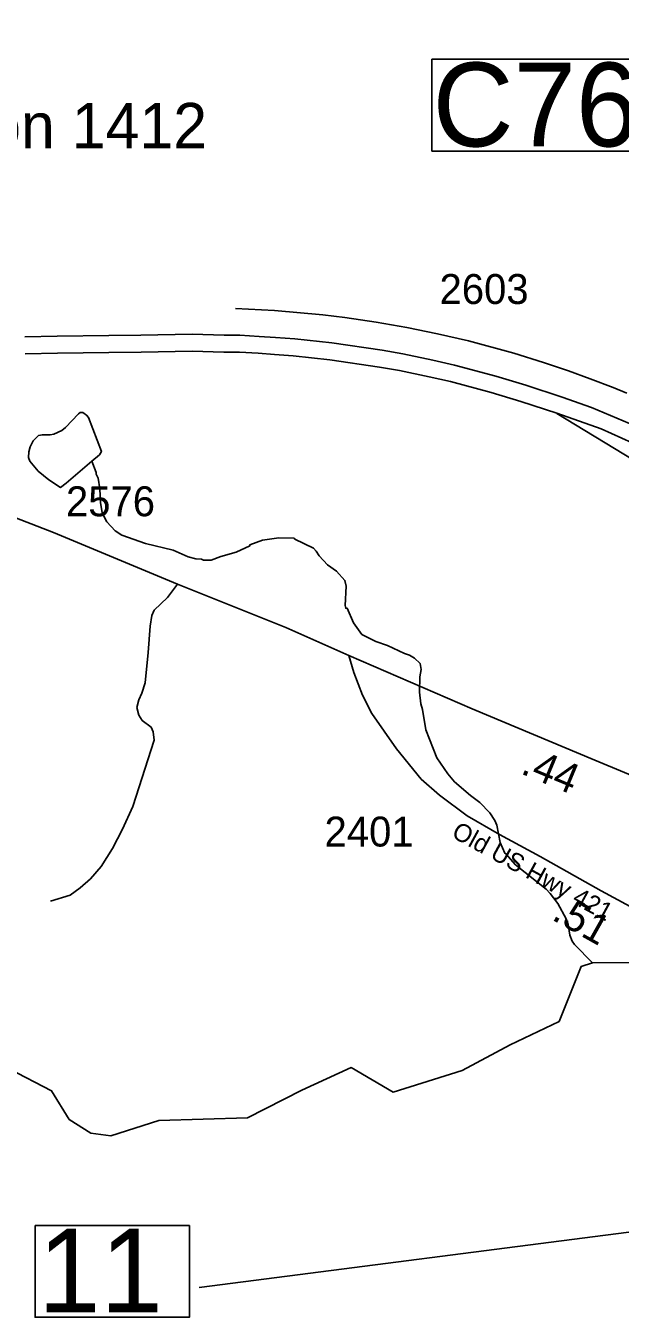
# Model space of a CAD drawing. Extents: x 1248089 to 1457196, y 820910 to 988753.
# Drawn here: x 1436416 to 1438898, y 873530 to 878922 of the extents above; entities that cross this region are included whole.
import ezdxf

# ---------------------------------------------------------------- set-up
doc = ezdxf.new("R2010")
doc.units = 0
for name, color, linetype in [('Exist Geographical Mountain Summit Elevation Number Label', 7, 'Continuous'), ('Exist Hydrographic Creek Single Shore', 7, 'Continuous'), ('Exist Hydrographic Misc Water Feature', 7, 'Continuous'), ('Exist Road Non-System Type 51', 7, 'Continuous'), ('Exist Road Primary Interstate Ramp 1 Lane Attributed', 7, 'Continuous'), ('Exist Road Primary US Divided Attributed', 7, 'Continuous'), ('Exist Road Primary US Structure Culvert Number Label', 7, 'Continuous'), ('Exist Road Secondary Structure Standard Bridge Number Label', 7, 'Continuous'), ('Exist Road Secondary Type 51 Attributed', 7, 'Continuous'), ('Exist Road Secondary Type 51 Label', 7, 'Continuous'), ('Prop GRAU CAT1 Cell', 7, 'Continuous'), ('Prop Lane Lines', 7, 'Continuous')]:
    doc.layers.add(name, color=color, linetype=linetype)

msp = doc.modelspace()

# ---------------------------------------------------------------- linework, layer by layer
at = {"layer": 'Exist Hydrographic Creek Single Shore'}
msp.add_lwpolyline([(1439715.5, 873934.4), (1439652.8, 873961.7), (1439516.8, 873982.5), (1439272.5, 874049.9), (1439182.8, 874142.2), (1439168.3, 874537.6), (1439017.8, 874927.5), (1438935.8, 875011.2), (1438782, 875009), (1438734.7, 874994), (1438642.5, 874764.6), (1438438.1, 874667.3), (1438238.7, 874560), (1437949.6, 874470.2), (1437775.1, 874572.5), (1437568.3, 874477.7), (1437341.5, 874363), (1436971.8, 874351.5), (1436770.7, 874286.6), (1436687.8, 874298.2), (1436596.7, 874355.8), (1436523.7, 874475.5), (1436347.1, 874566.9)], dxfattribs=at)
at = {"layer": 'Exist Hydrographic Misc Water Feature'}
for points in [[(1436691.3, 877104), (1436723.9, 877131.3), (1436732.2, 877145.1), (1436677.3, 877286.4), (1436669.6, 877296.5), (1436653.8, 877306.9), (1436643.7, 877307.2), (1436635.6, 877301.4), (1436582.4, 877244.5), (1436566.1, 877232.9), (1436533.8, 877217.6), (1436517.7, 877213.9), (1436485.8, 877214.6), (1436469.7, 877211), (1436461.6, 877205.2), (1436447.2, 877189.5), (1436434.7, 877163.8), (1436428.2, 877143.9), (1436427.7, 877119.9), (1436433.4, 877103.8), (1436468.4, 877063), (1436511.7, 877026), (1436561, 876994.9), (1436585.4, 877012.3), (1436691.3, 877104)], [(1436691.3, 877104), (1436710.4, 877057.5), (1436710.2, 877049.5), (1436717.8, 877033.3), (1436724.8, 876989.3), (1436727.6, 876931.1), (1436734.7, 876889), (1436753.9, 876850.5), (1436789, 876813.7), (1436816.6, 876795.1), (1436915.9, 876760.9), (1437031.3, 876732.3), (1437094.7, 876704.9), (1437126.4, 876696.1), (1437150.4, 876695.6), (1437158.3, 876691.4), (1437190.3, 876690.8), (1437230.7, 876705.9), (1437295.1, 876724.4), (1437351.6, 876751.2), (1437351.7, 876755.2), (1437404.1, 876774.1), (1437472.4, 876784.5), (1437536.3, 876783.1), (1437539.8, 876779), (1437617.4, 876741.3), (1437629.1, 876729.1), (1437640.7, 876708.8), (1437675.9, 876671.9), (1437713.3, 876645.1), (1437748.5, 876606.3), (1437753.9, 876582.1), (1437750.2, 876502.3), (1437752, 876490.2), (1437757.9, 876490.1), (1437784.7, 876429.5), (1437819.5, 876380.7), (1437878.2, 876351.8), (1437926.6, 876334.2), (1437997.8, 876300.7), (1438017.7, 876294.2), (1438039.4, 876281.7), (1438062.9, 876259.2), (1438066.4, 876235.1), (1438061.7, 876203.2), (1438060.2, 876139.2), (1438065.3, 876091), (1438072.8, 876066.9), (1438086.9, 875983), (1438132.3, 875865.5), (1438178.9, 875798.4), (1438206.1, 875765.8), (1438272.9, 875708.3), (1438312.3, 875679.4), (1438353.4, 875636.5), (1438374.6, 875604), (1438382.2, 875583.8), (1438396.6, 875511.9), (1438415.6, 875467.1), (1438420.8, 875464.9), (1438461.1, 875419.1), (1438588.4, 875317.2), (1438606, 875298.7), (1438637.1, 875258), (1438671.7, 875193.2), (1438681.1, 875169), (1438688.2, 875124.8), (1438697.7, 875100.6), (1438707.4, 875086.4), (1438782, 875009)]]:
    msp.add_lwpolyline(points, dxfattribs=at)
at = {"layer": 'Exist Road Non-System Type 51'}
msp.add_lwpolyline([(1437049.7, 876591.1), (1437007.4, 876534.8), (1436952.5, 876482.4), (1436942.6, 876460), (1436935.1, 876415.1), (1436927.6, 876305.3), (1436915.1, 876178.1), (1436900.2, 876135.7), (1436887.7, 876108.3), (1436880.3, 876075.9), (1436887.7, 876043.5), (1436902.7, 876021), (1436940.1, 875993.6), (1436947.5, 875973.6), (1436952.5, 875938.7), (1436862.8, 875661.9), (1436820.4, 875567.1), (1436778.1, 875487.3), (1436730.7, 875412.5), (1436685.9, 875360.1), (1436643.5, 875322.7), (1436601.1, 875292.7), (1436518.9, 875267.8)], dxfattribs=at)
at = {"layer": 'Exist Road Primary Interstate Ramp 1 Lane Attributed'}
msp.add_lwpolyline([(1440557.3, 875587.4), (1440089.4, 875825.9), (1439865.8, 875939.8), (1439811, 875970.9), (1439771.2, 876002.1), (1439733.8, 876044.4), (1439688.2, 876096.7), (1439638.2, 876159.8), (1439595.6, 876233.3), (1439550, 876324.4), (1439469.2, 876480.1), (1439414.4, 876593.9), (1439369.1, 876671.1), (1439308.8, 876763.3), (1439222.4, 876874), (1439162, 876939.4), (1439093.3, 876998.1), (1439022.9, 877058.4), (1438951.6, 877110.4), (1438633.7, 877303.8)], dxfattribs=at)
at = {"layer": 'Exist Road Primary US Divided Attributed'}
for points in [[(1439134, 877173), (1439125.9, 877177), (1438963.8, 877250), (1438778.3, 877328.3), (1438655.8, 877372), (1438504.3, 877421.4), (1438379.1, 877458.8), (1438206.2, 877505.8), (1438115.1, 877525.5), (1437989.9, 877551.9), (1437904.3, 877567.3), (1437694.1, 877598), (1437539.3, 877614.5), (1437459.2, 877621.1), (1437391.1, 877625.5), (1437310.2, 877630.9), (1437244.3, 877630.9), (1437110.4, 877634.2), (1436896.7, 877629.8), (1436762.7, 877628.7), (1436546.8, 877626.5), (1436411.8, 877623.2)], [(1436413.5, 877552.4), (1436548, 877555.7), (1436763.4, 877557.9), (1436897.7, 877559), (1437110.3, 877563.4), (1437243.5, 877560.1), (1437307.8, 877560.1), (1437386.4, 877554.8), (1437454, 877550.4), (1437532.6, 877543.9), (1437685.2, 877527.7), (1437892.9, 877497.4), (1437976.3, 877482.4), (1438100.2, 877456.3), (1438189.4, 877436.9), (1438359.7, 877390.6), (1438483.1, 877353.8), (1438632.9, 877304.9)], [(1438632.9, 877304.9), (1438819.1, 877239.5), (1438948.2, 877181.1), (1439095.2, 877113.2), (1439209.7, 877055.9), (1439328.9, 876991.9), (1439426.4, 876936.8), (1439487.7, 876901.2), (1439535.8, 876871.3), (1439595.3, 876833.4), (1439691.8, 876769.4), (1439777.6, 876709.6), (1439844.2, 876662.3), (1439952.8, 876578), (1440123.2, 876449.4), (1440280.4, 876331.4), (1440404.5, 876233.8), (1440439.9, 876209.4)]]:
    msp.add_lwpolyline(points, dxfattribs=at)
at = {"layer": 'Exist Road Primary US Structure Culvert Number Label'}
msp.add_lwpolyline([(1438111.6, 878783.5), (1439433.5, 878783.5), (1439433.5, 878398.8), (1438111.6, 878398.8)], close=True, dxfattribs=at)
at = {"layer": 'Exist Road Secondary Structure Standard Bridge Number Label'}
msp.add_line((1439617.7, 873972.6), (1437140, 873654.1), dxfattribs=at)
msp.add_lwpolyline([(1436454.8, 873912.4), (1437099, 873912.4), (1437099, 873530.1), (1436454.8, 873530.1)], close=True, dxfattribs=at)
at = {"layer": 'Exist Road Secondary Type 51 Attributed'}
for points in [[(1437764.8, 876292.3), (1437501.9, 876410.1), (1437049.7, 876591.1), (1436531.3, 876806.9), (1436189.1, 876938.8), (1435714.4, 877117.2), (1430092.5, 879241.1)], [(1438925.3, 877388.9), (1438869, 877412.6), (1438772.7, 877448.7), (1438681.6, 877480.9), (1438578.4, 877516.2), (1438454.2, 877554.9), (1438264.2, 877606.1), (1438135.2, 877635.8), (1438007.1, 877662), (1437878.6, 877684.4), (1437748.3, 877703.7), (1437656.3, 877714.9), (1437454.3, 877733.4), (1437291.4, 877742.4)], [(1439868.1, 874731.4), (1439545.5, 874915.3), (1439249.2, 875078.4), (1438818.6, 875310), (1438563.5, 875453.3), (1438394, 875545.6), (1438259.6, 875623.7), (1438142.8, 875709.4), (1438067.1, 875776.9), (1437963.4, 875903.7), (1437861.3, 876050.3), (1437821.8, 876127.8), (1437785.6, 876221.7), (1437764.8, 876292.3)], [(1439896.4, 875383.1), (1439774.7, 875435.6), (1439344.5, 875626.3), (1438792.5, 875856.2), (1438279.3, 876069.6), (1437764.8, 876292.3)]]:
    msp.add_lwpolyline(points, dxfattribs=at)

# ---------------------------------------------------------------- texts
at = {"layer": 'Exist Geographical Mountain Summit Elevation Number Label'}
msp.add_text('Elevation 1412', height=190, dxfattribs=at).set_placement((1435492.1, 878410.2))
at = {"layer": 'Exist Road Primary US Structure Culvert Number Label'}
msp.add_text('C766', height=350, dxfattribs=at).set_placement((1438114.8, 878418.5))
at = {"layer": 'Exist Road Secondary Structure Standard Bridge Number Label'}
msp.add_text('11', height=350, dxfattribs=at).set_placement((1436467.4, 873549.9))
at = {"layer": 'Exist Road Secondary Type 51 Label'}
msp.add_text('Old US Hwy 421', height=75, rotation=331.3384, dxfattribs=at).set_placement((1438189.4, 875537))
at = {"layer": 'Prop GRAU CAT1 Cell'}
for s, rotation, p in [('.44', 337.4238, (1438477.9, 875801.6)), ('.51', 330.6754, (1438607.3, 875192.6))]:
    msp.add_text(s, height=125, rotation=rotation, dxfattribs=at).set_placement(p)
at = {"layer": 'Prop Lane Lines'}
for s, p in [('2603', (1438143.6, 877760.6)), ('2576', (1436583.8, 876874.3)), ('2401', (1437663.5, 875495.2))]:
    msp.add_text(s, height=125, dxfattribs=at).set_placement(p)

doc.saveas('drawing.dxf')
